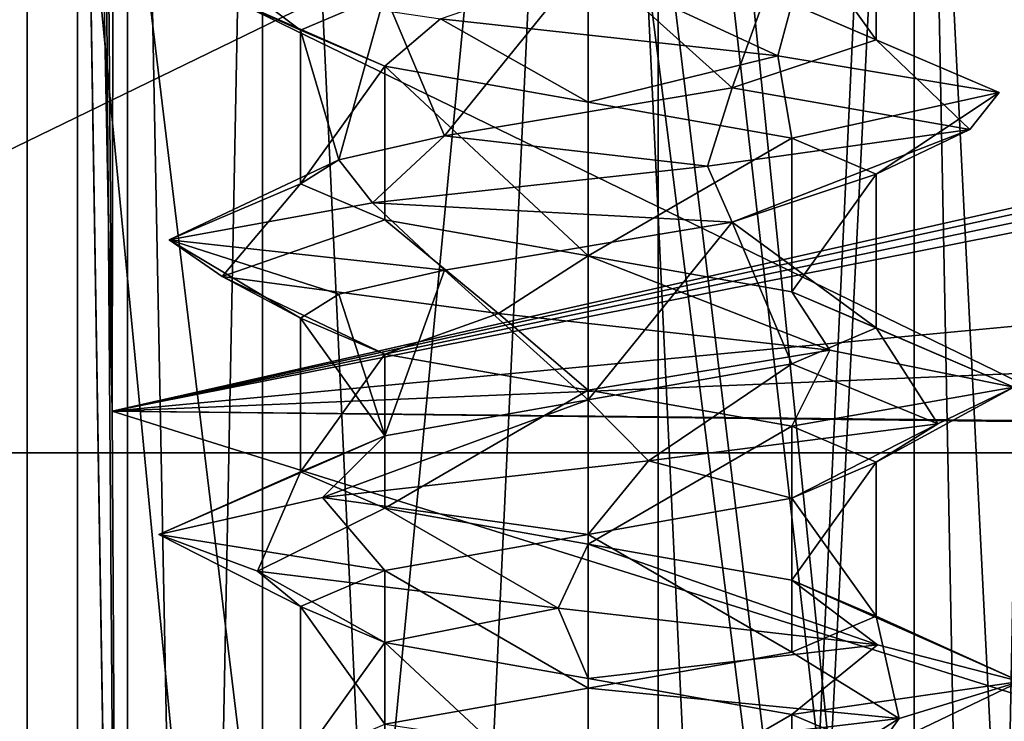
# Model space of a CAD drawing. Header units: millimetres. Extents: x -50 to 50, y -22 to 96.
# Tile 253 of 374: x 20.03 to 23.44, y -2.43 to 0. Entities that reach past the tile are written whole.
import ezdxf

# ---------------------------------------------------------------- set-up
doc = ezdxf.new("R2010")
doc.units = ezdxf.units.MM
doc.header["$LTSCALE"] = 65.185185
for name, color, linetype in [('1231', 7, 'CONTINUOUS'), ('1233', 7, 'CONTINUOUS'), ('1247', 7, 'CONTINUOUS'), ('1251', 7, 'CONTINUOUS'), ('1254', 7, 'CONTINUOUS'), ('1258', 7, 'CONTINUOUS'), ('1287', 7, 'CONTINUOUS'), ('1288', 7, 'CONTINUOUS'), ('1289', 7, 'CONTINUOUS'), ('1290', 7, 'CONTINUOUS'), ('1298', 7, 'CONTINUOUS'), ('1301', 7, 'CONTINUOUS'), ('1304', 7, 'CONTINUOUS'), ('1307', 7, 'CONTINUOUS'), ('155', 7, 'CONTINUOUS'), ('157', 7, 'CONTINUOUS'), ('218', 7, 'CONTINUOUS'), ('220', 7, 'CONTINUOUS'), ('29', 7, 'CONTINUOUS'), ('3135', 7, 'CONTINUOUS'), ('3136', 7, 'CONTINUOUS'), ('3137', 7, 'CONTINUOUS'), ('3138', 7, 'CONTINUOUS'), ('3281', 7, 'CONTINUOUS'), ('3282', 7, 'CONTINUOUS'), ('3283', 7, 'CONTINUOUS'), ('3284', 7, 'CONTINUOUS'), ('3394', 7, 'CONTINUOUS'), ('3395', 7, 'CONTINUOUS'), ('3739', 7, 'CONTINUOUS'), ('3740', 7, 'CONTINUOUS'), ('3741', 7, 'CONTINUOUS'), ('3771', 7, 'CONTINUOUS'), ('3772', 7, 'CONTINUOUS'), ('3773', 7, 'CONTINUOUS'), ('3774', 7, 'CONTINUOUS'), ('3873', 7, 'CONTINUOUS'), ('3874', 7, 'CONTINUOUS'), ('3875', 7, 'CONTINUOUS'), ('3905', 7, 'CONTINUOUS'), ('3906', 7, 'CONTINUOUS'), ('3907', 7, 'CONTINUOUS'), ('3908', 7, 'CONTINUOUS'), ('465', 7, 'CONTINUOUS'), ('469', 7, 'CONTINUOUS'), ('72', 7, 'CONTINUOUS')]:
    doc.layers.add(name, color=color, linetype=linetype)

msp = doc.modelspace()

# ---------------------------------------------------------------- linework, layer by layer
at = {"layer": '1231', "color": 7, "linetype": 'CONTINUOUS', "true_color": 0xe0f2ff}
for points in [[(15.7843, 0.2718, -50), (23.5, 20.5, -50), (16.4697, 0, -50), (15.7843, 0.2718, -50)], [(23.5, 20.5, -50), (24, -14, -50), (16.4697, 0, -50), (23.5, 20.5, -50)], [(16.4697, 0, -50), (24, -14, -50), (10.6231, -11.2872, -50), (16.4697, 0, -50)]]:
    msp.add_3dface(points, dxfattribs=at)
at = {"layer": '1233', "color": 7, "linetype": 'CONTINUOUS', "true_color": 0xe0f2ff}
for points in [[(24, -14, 50), (19.5, 21.5, 50), (16.4697, 0, 50), (24, -14, 50)], [(19.7929, 20.7929, 50), (19.5, 21.5, 50), (24, -14, 50), (19.7929, 20.7929, 50)], [(20.5, 20.5, 50), (19.7929, 20.7929, 50), (24, -14, 50), (20.5, 20.5, 50)], [(23.5, 20.5, 50), (20.5, 20.5, 50), (24, -14, 50), (23.5, 20.5, 50)], [(24, -14, 50), (16.4697, 0, 50), (15.7843, -0.2718, 50), (24, -14, 50)], [(15.4715, -0.9394, 50), (24, -14, 50), (15.7843, -0.2718, 50), (15.4715, -0.9394, 50)], [(10.6231, -11.2872, 50), (24, -14, 50), (15.4715, -0.9394, 50), (10.6231, -11.2872, 50)]]:
    msp.add_3dface(points, dxfattribs=at)
at = {"layer": '1247', "color": 7, "linetype": 'CONTINUOUS', "true_color": 0xe0f2ff}
for points in [[(24, -1.5, 45.8), (24, 1.5, 45.8), (17.8255, 1.5, 45.8), (24, -1.5, 45.8)], [(24, -1.5, 45.8), (17.8255, 1.5, 45.8), (17.8255, -1.5, 45.8), (24, -1.5, 45.8)]]:
    msp.add_3dface(points, dxfattribs=at)
at = {"layer": '1251', "color": 7, "linetype": 'CONTINUOUS', "true_color": 0xe0f2ff}
for points in [[(24, 1.5, -45.8), (24, -1.5, -45.8), (17.8255, -1.5, -45.8), (24, 1.5, -45.8)], [(17.8255, 1.5, -45.8), (24, 1.5, -45.8), (17.8255, -1.5, -45.8), (17.8255, 1.5, -45.8)]]:
    msp.add_3dface(points, dxfattribs=at)
at = {"layer": '1254', "color": 7, "linetype": 'CONTINUOUS', "true_color": 0xe0f2ff}
for points in [[(24, -1.5, -49.2), (24, 1.5, -49.2), (17.8255, 1.5, -49.2), (24, -1.5, -49.2)], [(24, -1.5, -49.2), (17.8255, 1.5, -49.2), (17.8255, -1.5, -49.2), (24, -1.5, -49.2)]]:
    msp.add_3dface(points, dxfattribs=at)
at = {"layer": '1258', "color": 7, "linetype": 'CONTINUOUS', "true_color": 0xe0f2ff}
for points in [[(24, 1.5, 49.2), (24, -1.5, 49.2), (17.8255, -1.5, 49.2), (24, 1.5, 49.2)], [(17.8255, 1.5, 49.2), (24, 1.5, 49.2), (17.8255, -1.5, 49.2), (17.8255, 1.5, 49.2)]]:
    msp.add_3dface(points, dxfattribs=at)
at = {"layer": '1287', "color": 7, "linetype": 'CONTINUOUS', "true_color": 0xe0f2ff}
for points in [[(22, 4.5, -39), (19.8787, 4.5, -39.8787), (22, -17.5, -39), (22, 4.5, -39)], [(22, -17.5, -39), (19.8787, 4.5, -39.8787), (19.8787, -17.5, -39.8787), (22, -17.5, -39)]]:
    msp.add_3dface(points, dxfattribs=at)
at = {"layer": '1288', "color": 7, "linetype": 'CONTINUOUS', "true_color": 0xe0f2ff}
for points in [[(25, 4.5, -39), (22, 4.5, -39), (22, -17.5, -39), (25, 4.5, -39)], [(25, 4.5, -39), (22, -17.5, -39), (24.5, 0, -39), (25, 4.5, -39)], [(24.5, 0, -39), (22, -17.5, -39), (24.5, -17.5, -39), (24.5, 0, -39)]]:
    msp.add_3dface(points, dxfattribs=at)
at = {"layer": '1289', "color": 7, "linetype": 'CONTINUOUS', "true_color": 0xe0f2ff}
for points in [[(25, 4.5, 39), (25, 0, 39), (22, 4.5, 39), (25, 4.5, 39)], [(22, 4.5, 39), (25, 0, 39), (24.5, 0, 39), (22, 4.5, 39)], [(22, -17.5, 39), (22, 4.5, 39), (24.5, -17.5, 39), (22, -17.5, 39)], [(24.5, -17.5, 39), (22, 4.5, 39), (24.5, 0, 39), (24.5, -17.5, 39)]]:
    msp.add_3dface(points, dxfattribs=at)
at = {"layer": '1290', "color": 7, "linetype": 'CONTINUOUS', "true_color": 0xe0f2ff}
for points in [[(22, 4.5, 39), (22, -17.5, 39), (19.8787, -17.5, 39.8787), (22, 4.5, 39)], [(19.8787, 4.5, 39.8787), (22, 4.5, 39), (19.8787, -17.5, 39.8787), (19.8787, 4.5, 39.8787)]]:
    msp.add_3dface(points, dxfattribs=at)
at = {"layer": '1298', "color": 7, "linetype": 'CONTINUOUS', "true_color": 0xe0f2ff}
for points in [[(23.1315, 4.5, -43.1313), (22, 4.5, -43.6), (23.1314, -19.6, -43.1314), (23.1315, 4.5, -43.1313)], [(23.1314, -19.6, -43.1314), (22, 4.5, -43.6), (22, -19.6, -43.6), (23.1314, -19.6, -43.1314)], [(22, 4.5, -40.4), (23.1315, 4.5, -40.8687), (22, -19.6, -40.4), (22, 4.5, -40.4)], [(22, -19.6, -40.4), (23.1315, 4.5, -40.8687), (23.1314, -19.6, -40.8686), (22, -19.6, -40.4)], [(23.6, -19.6, -42), (23.1315, 4.5, -43.1313), (23.1314, -19.6, -43.1314), (23.6, -19.6, -42)], [(23.1315, 4.5, -40.8687), (23.6, 4.5, -42), (23.1314, -19.6, -40.8686), (23.1315, 4.5, -40.8687)], [(23.1314, -19.6, -40.8686), (23.6, 4.5, -42), (23.6, -19.6, -42), (23.1314, -19.6, -40.8686)], [(23.6, 4.5, -42), (23.1315, 4.5, -43.1313), (23.6, -19.6, -42), (23.6, 4.5, -42)]]:
    msp.add_3dface(points, dxfattribs=at)
at = {"layer": '1301', "color": 7, "linetype": 'CONTINUOUS', "true_color": 0xe0f2ff}
for points in [[(20.4, -19.6, -42), (20.8686, -19.6, -43.1314), (20.4, 4.5, -42), (20.4, -19.6, -42)], [(20.4, 4.5, -42), (20.8686, -19.6, -43.1314), (20.8685, 4.5, -43.1313), (20.4, 4.5, -42)], [(20.8686, -19.6, -40.8686), (20.4, -19.6, -42), (20.8685, 4.5, -40.8687), (20.8686, -19.6, -40.8686)], [(20.8685, 4.5, -40.8687), (20.4, -19.6, -42), (20.4, 4.5, -42), (20.8685, 4.5, -40.8687)], [(22, -19.6, -43.6), (22, 4.5, -43.6), (20.8685, 4.5, -43.1313), (22, -19.6, -43.6)], [(22, 4.5, -40.4), (20.8686, -19.6, -40.8686), (20.8685, 4.5, -40.8687), (22, 4.5, -40.4)], [(20.8686, -19.6, -43.1314), (22, -19.6, -43.6), (20.8685, 4.5, -43.1313), (20.8686, -19.6, -43.1314)], [(22, 4.5, -40.4), (22, -19.6, -40.4), (20.8686, -19.6, -40.8686), (22, 4.5, -40.4)]]:
    msp.add_3dface(points, dxfattribs=at)
at = {"layer": '1304', "color": 7, "linetype": 'CONTINUOUS', "true_color": 0xe0f2ff}
for points in [[(22, -19.6, 43.6), (22, 4.5, 43.6), (23.1315, 4.5, 43.1313), (22, -19.6, 43.6)], [(23.1314, -19.6, 43.1314), (22, -19.6, 43.6), (23.1315, 4.5, 43.1313), (23.1314, -19.6, 43.1314)], [(22, -19.6, 40.4), (23.1314, -19.6, 40.8686), (22, 4.5, 40.4), (22, -19.6, 40.4)], [(22, 4.5, 40.4), (23.1314, -19.6, 40.8686), (23.1315, 4.5, 40.8687), (22, 4.5, 40.4)], [(23.6, -19.6, 42), (23.1314, -19.6, 43.1314), (23.6, 4.5, 42), (23.6, -19.6, 42)], [(23.6, 4.5, 42), (23.1314, -19.6, 43.1314), (23.1315, 4.5, 43.1313), (23.6, 4.5, 42)], [(23.1314, -19.6, 40.8686), (23.6, -19.6, 42), (23.1315, 4.5, 40.8687), (23.1314, -19.6, 40.8686)], [(23.1315, 4.5, 40.8687), (23.6, -19.6, 42), (23.6, 4.5, 42), (23.1315, 4.5, 40.8687)]]:
    msp.add_3dface(points, dxfattribs=at)
at = {"layer": '1307', "color": 7, "linetype": 'CONTINUOUS', "true_color": 0xe0f2ff}
for points in [[(20.4, 4.5, 42), (20.8685, 4.5, 43.1313), (20.4, -19.6, 42), (20.4, 4.5, 42)], [(20.4, -19.6, 42), (20.8685, 4.5, 43.1313), (20.8686, -19.6, 43.1314), (20.4, -19.6, 42)], [(20.8685, 4.5, 40.8687), (20.4, 4.5, 42), (20.8686, -19.6, 40.8686), (20.8685, 4.5, 40.8687)], [(20.8686, -19.6, 40.8686), (20.4, 4.5, 42), (20.4, -19.6, 42), (20.8686, -19.6, 40.8686)], [(20.8685, 4.5, 43.1313), (22, 4.5, 43.6), (20.8686, -19.6, 43.1314), (20.8685, 4.5, 43.1313)], [(22, -19.6, 40.4), (22, 4.5, 40.4), (20.8685, 4.5, 40.8687), (22, -19.6, 40.4)], [(22, -19.6, 40.4), (20.8685, 4.5, 40.8687), (20.8686, -19.6, 40.8686), (22, -19.6, 40.4)], [(22, 4.5, 43.6), (22, -19.6, 43.6), (20.8686, -19.6, 43.1314), (22, 4.5, 43.6)]]:
    msp.add_3dface(points, dxfattribs=at)
at = {"layer": '155', "color": 7, "linetype": 'CONTINUOUS', "true_color": 0xf2c12d}
for points in [[(20.3548, 3.731, -11.668), (20.0515, 13.8134, -29.0466), (20.346, -1.3555, -12.1747), (20.3548, 3.731, -11.668)], [(20.346, -1.3555, -12.1747), (20.0515, 13.8134, -29.0466), (20.3742, -6.2067, -10.5612), (20.346, -1.3555, -12.1747)], [(20.3742, -6.2067, -10.5612), (20.0515, 13.8134, -29.0466), (20.4344, -9.9766, -7.1085), (20.3742, -6.2067, -10.5612)], [(20.4344, -9.9766, -7.1085), (20.0515, 13.8134, -29.0466), (20.0515, -9.5937, -29.0466), (20.4344, -9.9766, -7.1085)]]:
    msp.add_3dface(points, dxfattribs=at)
at = {"layer": '157', "color": 7, "linetype": 'CONTINUOUS', "true_color": 0xf2c12d}
for points in [[(20.0515, -9.5937, -29.0466), (19.2872, 13.8134, -30.8254), (19.2869, -9.5925, -30.8258), (20.0515, -9.5937, -29.0466)], [(20.0515, 13.8134, -29.0466), (19.2872, 13.8134, -30.8254), (20.0515, -9.5937, -29.0466), (20.0515, 13.8134, -29.0466)]]:
    msp.add_3dface(points, dxfattribs=at)
at = {"layer": '218', "color": 7, "linetype": 'CONTINUOUS', "true_color": 0xf2c12d}
for points in [[(20.3742, -6.2067, 10.5612), (20.226, 13.7288, 19.0466), (20.346, -1.3555, 12.1747), (20.3742, -6.2067, 10.5612)], [(20.226, 13.7288, 19.0466), (20.3742, -6.2067, 10.5612), (20.226, -9.7682, 19.0466), (20.226, 13.7288, 19.0466)], [(20.346, -1.3555, 12.1747), (20.226, 13.7288, 19.0466), (20.3548, 3.731, 11.668), (20.346, -1.3555, 12.1747)]]:
    msp.add_3dface(points, dxfattribs=at)
at = {"layer": '220', "color": 7, "linetype": 'CONTINUOUS', "true_color": 0xf2c12d}
for points in [[(19.4618, 13.7288, 20.8254), (20.226, 13.7288, 19.0466), (19.4607, -9.767, 20.8265), (19.4618, 13.7288, 20.8254)], [(20.226, 13.7288, 19.0466), (20.226, -9.7682, 19.0466), (19.4607, -9.767, 20.8265), (20.226, 13.7288, 19.0466)]]:
    msp.add_3dface(points, dxfattribs=at)
at = {"layer": '29', "color": 7, "linetype": 'CONTINUOUS', "true_color": 0xf2c12d}
for points in [[(18, -14.5, -35), (18, 20.5, -35), (22.2426, 20.5, -33.2426), (18, -14.5, -35)], [(22.2426, -14.5, -33.2426), (18, -14.5, -35), (22.2426, 20.5, -33.2426), (22.2426, -14.5, -33.2426)], [(24, -14.5, -29), (22.2426, -14.5, -33.2426), (24, 20.5, -29), (24, -14.5, -29)], [(24, 20.5, -29), (22.2426, -14.5, -33.2426), (22.2426, 20.5, -33.2426), (24, 20.5, -29)]]:
    msp.add_3dface(points, dxfattribs=at)
at = {"layer": '3135', "linetype": 'CONTINUOUS'}
for points in [[(21.25, -0.6333, -40.701), (20.5446, -0.7611, -41.6371), (21.5, -0.8665, -41.134), (21.25, -0.6333, -40.701)], [(20.5446, -0.7611, -41.6371), (20.728, -0.8889, -42.7949), (21, -1.0332, -42), (20.5446, -0.7611, -41.6371)], [(21.5, -0.8665, -41.134), (20.5446, -0.7611, -41.6371), (21.134, -0.9498, -41.5), (21.5, -0.8665, -41.134)], [(21.134, -0.9498, -41.5), (20.5446, -0.7611, -41.6371), (21, -1.0332, -42), (21.134, -0.9498, -41.5)], [(20.728, -0.8889, -42.7949), (21.6881, -1.0167, -43.4672), (21.2929, -1.1582, -42.7071), (20.728, -0.8889, -42.7949)], [(21, -1.0332, -42), (20.728, -0.8889, -42.7949), (21.2929, -1.1582, -42.7071), (21, -1.0332, -42)], [(21.2929, -1.1582, -42.7071), (21.6881, -1.0167, -43.4672), (21.9999, -1.2831, -43), (21.2929, -1.1582, -42.7071)], [(21.6881, -1.0167, -43.4672), (22.8387, -1.1444, -43.2436), (21.9999, -1.2831, -43), (21.6881, -1.0167, -43.4672)], [(21.9999, -1.2831, -43), (22.8387, -1.1444, -43.2436), (22.7071, -1.4081, -42.7071), (21.9999, -1.2831, -43)], [(22.8387, -1.1444, -43.2436), (23.4772, -1.2722, -42.2604), (22.7071, -1.4081, -42.7071), (22.8387, -1.1444, -43.2436)], [(22.7071, -1.4081, -42.7071), (23.4772, -1.2722, -42.2604), (23, -1.5332, -42), (22.7071, -1.4081, -42.7071)], [(23.4772, -1.2722, -42.2604), (23.2135, -1.4, -41.1183), (23, -1.5332, -42), (23.4772, -1.2722, -42.2604)], [(23.2135, -1.4, -41.1183), (22.2088, -1.5278, -40.5146), (22.7071, -1.6582, -41.2929), (23.2135, -1.4, -41.1183)], [(23, -1.5332, -42), (23.2135, -1.4, -41.1183), (22.7071, -1.6582, -41.2929), (23, -1.5332, -42)], [(22.2088, -1.5278, -40.5146), (21.0765, -1.6556, -40.818), (22, -1.7832, -41), (22.2088, -1.5278, -40.5146)], [(22.7071, -1.6582, -41.2929), (22.2088, -1.5278, -40.5146), (22, -1.7832, -41), (22.7071, -1.6582, -41.2929)], [(21.0765, -1.6556, -40.818), (20.5082, -1.7833, -41.8432), (21.2929, -1.9082, -41.2929), (21.0765, -1.6556, -40.818)], [(22, -1.7832, -41), (21.0765, -1.6556, -40.818), (21.2929, -1.9082, -41.2929), (22, -1.7832, -41)], [(20.5082, -1.7833, -41.8432), (20.8509, -1.9111, -42.9641), (21, -2.0332, -42), (20.5082, -1.7833, -41.8432)], [(21.2929, -1.9082, -41.2929), (20.5082, -1.7833, -41.8432), (21, -2.0332, -42), (21.2929, -1.9082, -41.2929)], [(20.8509, -1.9111, -42.9641), (21.8954, -2.0389, -43.4964), (21.2929, -2.1582, -42.7071), (20.8509, -1.9111, -42.9641)], [(21, -2.0332, -42), (20.8509, -1.9111, -42.9641), (21.2929, -2.1582, -42.7071), (21, -2.0332, -42)], [(21.2929, -2.1582, -42.7071), (21.8954, -2.0389, -43.4964), (22, -2.2832, -43), (21.2929, -2.1582, -42.7071)], [(21.8954, -2.0389, -43.4964), (23.0037, -2.1667, -43.1147), (22, -2.2832, -43), (21.8954, -2.0389, -43.4964)], [(22, -2.2832, -43), (23.0037, -2.1667, -43.1147), (22.7071, -2.4081, -42.7071), (22, -2.2832, -43)], [(23.0037, -2.1667, -43.1147), (23.4991, -2.2944, -42.0524), (22.7071, -2.4081, -42.7071), (23.0037, -2.1667, -43.1147)], [(22.7071, -2.4081, -42.7071), (23.4991, -2.2944, -42.0524), (23, -2.5332, -42), (22.7071, -2.4081, -42.7071)], [(23.4991, -2.2944, -42.0524), (23.079, -2.4222, -40.958), (23, -2.5332, -42), (23.4991, -2.2944, -42.0524)], [(23.079, -2.4222, -40.958), (22, -2.55, -40.5), (22.7071, -2.6582, -41.2929), (23.079, -2.4222, -40.958)], [(23, -2.5332, -42), (23.079, -2.4222, -40.958), (22.7071, -2.6582, -41.2929), (23, -2.5332, -42)]]:
    msp.add_3dface(points, dxfattribs=at)
at = {"layer": '3136', "linetype": 'CONTINUOUS'}
for points in [[(21.25, -0.6333, -40.701), (21.5, -0.4002, -41.134), (21.134, -0.4835, -41.5), (21.25, -0.6333, -40.701)], [(20.5446, -0.7611, -41.6371), (21.25, -0.6333, -40.701), (21.134, -0.4835, -41.5), (20.5446, -0.7611, -41.6371)], [(21, -0.5668, -42), (20.5446, -0.7611, -41.6371), (21.134, -0.4835, -41.5), (21, -0.5668, -42)], [(20.728, -0.8889, -42.7949), (20.5446, -0.7611, -41.6371), (21, -0.5668, -42), (20.728, -0.8889, -42.7949)], [(21.2929, -0.6918, -42.7071), (20.728, -0.8889, -42.7949), (21, -0.5668, -42), (21.2929, -0.6918, -42.7071)], [(21.6881, -1.0167, -43.4672), (20.728, -0.8889, -42.7949), (21.2929, -0.6918, -42.7071), (21.6881, -1.0167, -43.4672)], [(21.9999, -0.8168, -43), (21.6881, -1.0167, -43.4672), (21.2929, -0.6918, -42.7071), (21.9999, -0.8168, -43)], [(22.8387, -1.1444, -43.2436), (21.6881, -1.0167, -43.4672), (21.9999, -0.8168, -43), (22.8387, -1.1444, -43.2436)], [(22.7071, -0.9418, -42.7071), (22.8387, -1.1444, -43.2436), (21.9999, -0.8168, -43), (22.7071, -0.9418, -42.7071)], [(23.4772, -1.2722, -42.2604), (22.8387, -1.1444, -43.2436), (22.7071, -0.9418, -42.7071), (23.4772, -1.2722, -42.2604)], [(23, -1.0668, -42), (23.4772, -1.2722, -42.2604), (22.7071, -0.9418, -42.7071), (23, -1.0668, -42)], [(22.7071, -1.1918, -41.2929), (23.2135, -1.4, -41.1183), (23, -1.0668, -42), (22.7071, -1.1918, -41.2929)], [(23.2135, -1.4, -41.1183), (23.4772, -1.2722, -42.2604), (23, -1.0668, -42), (23.2135, -1.4, -41.1183)], [(22, -1.3168, -41), (22.2088, -1.5278, -40.5146), (22.7071, -1.1918, -41.2929), (22, -1.3168, -41)], [(22.2088, -1.5278, -40.5146), (23.2135, -1.4, -41.1183), (22.7071, -1.1918, -41.2929), (22.2088, -1.5278, -40.5146)], [(21.0765, -1.6556, -40.818), (22.2088, -1.5278, -40.5146), (22, -1.3168, -41), (21.0765, -1.6556, -40.818)], [(21.2929, -1.4418, -41.2929), (21.0765, -1.6556, -40.818), (22, -1.3168, -41), (21.2929, -1.4418, -41.2929)], [(20.5082, -1.7833, -41.8432), (21.0765, -1.6556, -40.818), (21.2929, -1.4418, -41.2929), (20.5082, -1.7833, -41.8432)], [(21, -1.5668, -42), (20.5082, -1.7833, -41.8432), (21.2929, -1.4418, -41.2929), (21, -1.5668, -42)], [(20.8509, -1.9111, -42.9641), (20.5082, -1.7833, -41.8432), (21, -1.5668, -42), (20.8509, -1.9111, -42.9641)], [(21.2929, -1.6919, -42.7071), (20.8509, -1.9111, -42.9641), (21, -1.5668, -42), (21.2929, -1.6919, -42.7071)], [(21.8954, -2.0389, -43.4964), (20.8509, -1.9111, -42.9641), (21.2929, -1.6919, -42.7071), (21.8954, -2.0389, -43.4964)], [(22, -1.8169, -43), (21.8954, -2.0389, -43.4964), (21.2929, -1.6919, -42.7071), (22, -1.8169, -43)], [(23.0037, -2.1667, -43.1147), (21.8954, -2.0389, -43.4964), (22, -1.8169, -43), (23.0037, -2.1667, -43.1147)], [(22.7071, -1.9418, -42.7071), (23.0037, -2.1667, -43.1147), (22, -1.8169, -43), (22.7071, -1.9418, -42.7071)], [(23.4991, -2.2944, -42.0524), (23.0037, -2.1667, -43.1147), (22.7071, -1.9418, -42.7071), (23.4991, -2.2944, -42.0524)], [(23, -2.0668, -42), (23.4991, -2.2944, -42.0524), (22.7071, -1.9418, -42.7071), (23, -2.0668, -42)], [(22.7071, -2.1919, -41.2929), (23.079, -2.4222, -40.958), (23, -2.0668, -42), (22.7071, -2.1919, -41.2929)], [(23.079, -2.4222, -40.958), (23.4991, -2.2944, -42.0524), (23, -2.0668, -42), (23.079, -2.4222, -40.958)], [(22, -2.3168, -41), (23.079, -2.4222, -40.958), (22.7071, -2.1919, -41.2929), (22, -2.3168, -41)], [(21.2929, -2.4418, -41.2929), (22, -2.55, -40.5), (22, -2.3168, -41), (21.2929, -2.4418, -41.2929)], [(22, -2.55, -40.5), (23.079, -2.4222, -40.958), (22, -2.3168, -41), (22, -2.55, -40.5)]]:
    msp.add_3dface(points, dxfattribs=at)
at = {"layer": '3137', "linetype": 'CONTINUOUS'}
for points in [[(20.6297, 0.1333, -42.6101), (21, -0.0332, -42), (20.6092, 0.2611, -41.4381), (20.6297, 0.1333, -42.6101)], [(20.6092, 0.2611, -41.4381), (21, -0.0332, -42), (21.2929, 0.0918, -41.2929), (20.6092, 0.2611, -41.4381)], [(21.2929, -0.1582, -42.7071), (21, -0.0332, -42), (20.6297, 0.1333, -42.6101), (21.2929, -0.1582, -42.7071)], [(21.4869, 0.0056, -43.4095), (21.2929, -0.1582, -42.7071), (20.6297, 0.1333, -42.6101), (21.4869, 0.0056, -43.4095)], [(22, -0.2832, -43), (21.2929, -0.1582, -42.7071), (21.4869, 0.0056, -43.4095), (22, -0.2832, -43)], [(22.6576, -0.1222, -43.3482), (22, -0.2832, -43), (21.4869, 0.0056, -43.4095), (22.6576, -0.1222, -43.3482)], [(22.7071, -0.4081, -42.7071), (22, -0.2832, -43), (22.6576, -0.1222, -43.3482), (22.7071, -0.4081, -42.7071)], [(23.4266, -0.25, -42.4635), (22.7071, -0.4081, -42.7071), (22.6576, -0.1222, -43.3482), (23.4266, -0.25, -42.4635)], [(23, -0.5332, -42), (22.7071, -0.4081, -42.7071), (23.4266, -0.25, -42.4635), (23, -0.5332, -42)], [(23.3245, -0.3778, -41.2959), (23, -0.5332, -42), (23.4266, -0.25, -42.4635), (23.3245, -0.3778, -41.2959)], [(22.4134, -0.5056, -40.5581), (22.5, -0.6998, -41.134), (23.3245, -0.3778, -41.2959), (22.4134, -0.5056, -40.5581)], [(22.5, -0.6998, -41.134), (23, -0.5332, -42), (23.3245, -0.3778, -41.2959), (22.5, -0.6998, -41.134)], [(21.25, -0.6333, -40.701), (22.5, -0.6998, -41.134), (22.4134, -0.5056, -40.5581), (21.25, -0.6333, -40.701)], [(21.25, -0.6333, -40.701), (21.5, -0.8665, -41.134), (22.5, -0.6998, -41.134), (21.25, -0.6333, -40.701)]]:
    msp.add_3dface(points, dxfattribs=at)
at = {"layer": '3138', "linetype": 'CONTINUOUS'}
for points in [[(22.6576, -0.1222, -43.3482), (21.4869, 0.0056, -43.4095), (22, 0.1831, -43), (22.6576, -0.1222, -43.3482)], [(22.7071, 0.0582, -42.7071), (22.6576, -0.1222, -43.3482), (22, 0.1831, -43), (22.7071, 0.0582, -42.7071)], [(23.4266, -0.25, -42.4635), (22.6576, -0.1222, -43.3482), (22.7071, 0.0582, -42.7071), (23.4266, -0.25, -42.4635)], [(23, -0.0668, -42), (23.4266, -0.25, -42.4635), (22.7071, 0.0582, -42.7071), (23, -0.0668, -42)], [(23.3245, -0.3778, -41.2959), (23, -0.0668, -42), (22.5, -0.2335, -41.134), (23.3245, -0.3778, -41.2959)], [(23.3245, -0.3778, -41.2959), (23.4266, -0.25, -42.4635), (23, -0.0668, -42), (23.3245, -0.3778, -41.2959)], [(21.5, -0.4002, -41.134), (22.4134, -0.5056, -40.5581), (22.5, -0.2335, -41.134), (21.5, -0.4002, -41.134)], [(22.4134, -0.5056, -40.5581), (23.3245, -0.3778, -41.2959), (22.5, -0.2335, -41.134), (22.4134, -0.5056, -40.5581)], [(21.5, -0.4002, -41.134), (21.25, -0.6333, -40.701), (22.4134, -0.5056, -40.5581), (21.5, -0.4002, -41.134)]]:
    msp.add_3dface(points, dxfattribs=at)
at = {"layer": '3281', "linetype": 'CONTINUOUS'}
for points in [[(21.25, -0.6333, 43.299), (20.5446, -0.7611, 42.3629), (21.5, -0.8665, 42.866), (21.25, -0.6333, 43.299)], [(20.5446, -0.7611, 42.3629), (20.728, -0.8889, 41.2051), (21, -1.0332, 42), (20.5446, -0.7611, 42.3629)], [(21.5, -0.8665, 42.866), (20.5446, -0.7611, 42.3629), (21.134, -0.9498, 42.5), (21.5, -0.8665, 42.866)], [(21.134, -0.9498, 42.5), (20.5446, -0.7611, 42.3629), (21, -1.0332, 42), (21.134, -0.9498, 42.5)], [(20.728, -0.8889, 41.2051), (21.6881, -1.0167, 40.5328), (21.2929, -1.1582, 41.2929), (20.728, -0.8889, 41.2051)], [(21, -1.0332, 42), (20.728, -0.8889, 41.2051), (21.2929, -1.1582, 41.2929), (21, -1.0332, 42)], [(21.2929, -1.1582, 41.2929), (21.6881, -1.0167, 40.5328), (21.9999, -1.2831, 41), (21.2929, -1.1582, 41.2929)], [(21.6881, -1.0167, 40.5328), (22.8387, -1.1444, 40.7564), (21.9999, -1.2831, 41), (21.6881, -1.0167, 40.5328)], [(21.9999, -1.2831, 41), (22.8387, -1.1444, 40.7564), (22.7071, -1.4081, 41.2929), (21.9999, -1.2831, 41)], [(22.8387, -1.1444, 40.7564), (23.4772, -1.2722, 41.7396), (22.7071, -1.4081, 41.2929), (22.8387, -1.1444, 40.7564)], [(22.7071, -1.4081, 41.2929), (23.4772, -1.2722, 41.7396), (23, -1.5332, 42), (22.7071, -1.4081, 41.2929)], [(23.4772, -1.2722, 41.7396), (23.2135, -1.4, 42.8817), (23, -1.5332, 42), (23.4772, -1.2722, 41.7396)], [(23.2135, -1.4, 42.8817), (22.2088, -1.5278, 43.4854), (22.7071, -1.6582, 42.7071), (23.2135, -1.4, 42.8817)], [(23, -1.5332, 42), (23.2135, -1.4, 42.8817), (22.7071, -1.6582, 42.7071), (23, -1.5332, 42)], [(22.2088, -1.5278, 43.4854), (21.0765, -1.6556, 43.182), (22, -1.7832, 43), (22.2088, -1.5278, 43.4854)], [(22.7071, -1.6582, 42.7071), (22.2088, -1.5278, 43.4854), (22, -1.7832, 43), (22.7071, -1.6582, 42.7071)], [(21.0765, -1.6556, 43.182), (20.5082, -1.7833, 42.1568), (21.2929, -1.9082, 42.7071), (21.0765, -1.6556, 43.182)], [(22, -1.7832, 43), (21.0765, -1.6556, 43.182), (21.2929, -1.9082, 42.7071), (22, -1.7832, 43)], [(20.5082, -1.7833, 42.1568), (20.8509, -1.9111, 41.0359), (21, -2.0332, 42), (20.5082, -1.7833, 42.1568)], [(21.2929, -1.9082, 42.7071), (20.5082, -1.7833, 42.1568), (21, -2.0332, 42), (21.2929, -1.9082, 42.7071)], [(20.8509, -1.9111, 41.0359), (21.8954, -2.0389, 40.5036), (21.2929, -2.1582, 41.2929), (20.8509, -1.9111, 41.0359)], [(21, -2.0332, 42), (20.8509, -1.9111, 41.0359), (21.2929, -2.1582, 41.2929), (21, -2.0332, 42)], [(21.2929, -2.1582, 41.2929), (21.8954, -2.0389, 40.5036), (22, -2.2832, 41), (21.2929, -2.1582, 41.2929)], [(21.8954, -2.0389, 40.5036), (23.0037, -2.1667, 40.8853), (22, -2.2832, 41), (21.8954, -2.0389, 40.5036)], [(22, -2.2832, 41), (23.0037, -2.1667, 40.8853), (22.7071, -2.4081, 41.2929), (22, -2.2832, 41)], [(23.0037, -2.1667, 40.8853), (23.4991, -2.2944, 41.9476), (22.7071, -2.4081, 41.2929), (23.0037, -2.1667, 40.8853)], [(22.7071, -2.4081, 41.2929), (23.4991, -2.2944, 41.9476), (23, -2.5332, 42), (22.7071, -2.4081, 41.2929)], [(23.4991, -2.2944, 41.9476), (23.079, -2.4222, 43.042), (23, -2.5332, 42), (23.4991, -2.2944, 41.9476)], [(23.079, -2.4222, 43.042), (22, -2.55, 43.5), (22.7071, -2.6582, 42.7071), (23.079, -2.4222, 43.042)], [(23, -2.5332, 42), (23.079, -2.4222, 43.042), (22.7071, -2.6582, 42.7071), (23, -2.5332, 42)]]:
    msp.add_3dface(points, dxfattribs=at)
at = {"layer": '3282', "linetype": 'CONTINUOUS'}
for points in [[(21.25, -0.6333, 43.299), (21.5, -0.4002, 42.866), (21.134, -0.4835, 42.5), (21.25, -0.6333, 43.299)], [(20.5446, -0.7611, 42.3629), (21.25, -0.6333, 43.299), (21.134, -0.4835, 42.5), (20.5446, -0.7611, 42.3629)], [(21, -0.5668, 42), (20.5446, -0.7611, 42.3629), (21.134, -0.4835, 42.5), (21, -0.5668, 42)], [(20.728, -0.8889, 41.2051), (20.5446, -0.7611, 42.3629), (21, -0.5668, 42), (20.728, -0.8889, 41.2051)], [(21.2929, -0.6918, 41.2929), (20.728, -0.8889, 41.2051), (21, -0.5668, 42), (21.2929, -0.6918, 41.2929)], [(21.6881, -1.0167, 40.5328), (20.728, -0.8889, 41.2051), (21.2929, -0.6918, 41.2929), (21.6881, -1.0167, 40.5328)], [(21.9999, -0.8168, 41), (21.6881, -1.0167, 40.5328), (21.2929, -0.6918, 41.2929), (21.9999, -0.8168, 41)], [(22.8387, -1.1444, 40.7564), (21.6881, -1.0167, 40.5328), (21.9999, -0.8168, 41), (22.8387, -1.1444, 40.7564)], [(22.7071, -0.9418, 41.2929), (22.8387, -1.1444, 40.7564), (21.9999, -0.8168, 41), (22.7071, -0.9418, 41.2929)], [(23.4772, -1.2722, 41.7396), (22.8387, -1.1444, 40.7564), (22.7071, -0.9418, 41.2929), (23.4772, -1.2722, 41.7396)], [(23, -1.0668, 42), (23.4772, -1.2722, 41.7396), (22.7071, -0.9418, 41.2929), (23, -1.0668, 42)], [(22.7071, -1.1918, 42.7071), (23.2135, -1.4, 42.8817), (23, -1.0668, 42), (22.7071, -1.1918, 42.7071)], [(23.2135, -1.4, 42.8817), (23.4772, -1.2722, 41.7396), (23, -1.0668, 42), (23.2135, -1.4, 42.8817)], [(22, -1.3168, 43), (22.2088, -1.5278, 43.4854), (22.7071, -1.1918, 42.7071), (22, -1.3168, 43)], [(22.2088, -1.5278, 43.4854), (23.2135, -1.4, 42.8817), (22.7071, -1.1918, 42.7071), (22.2088, -1.5278, 43.4854)], [(21.0765, -1.6556, 43.182), (22.2088, -1.5278, 43.4854), (22, -1.3168, 43), (21.0765, -1.6556, 43.182)], [(21.2929, -1.4418, 42.7071), (21.0765, -1.6556, 43.182), (22, -1.3168, 43), (21.2929, -1.4418, 42.7071)], [(20.5082, -1.7833, 42.1568), (21.0765, -1.6556, 43.182), (21.2929, -1.4418, 42.7071), (20.5082, -1.7833, 42.1568)], [(21, -1.5668, 42), (20.5082, -1.7833, 42.1568), (21.2929, -1.4418, 42.7071), (21, -1.5668, 42)], [(20.8509, -1.9111, 41.0359), (20.5082, -1.7833, 42.1568), (21, -1.5668, 42), (20.8509, -1.9111, 41.0359)], [(21.2929, -1.6919, 41.2929), (20.8509, -1.9111, 41.0359), (21, -1.5668, 42), (21.2929, -1.6919, 41.2929)], [(21.8954, -2.0389, 40.5036), (20.8509, -1.9111, 41.0359), (21.2929, -1.6919, 41.2929), (21.8954, -2.0389, 40.5036)], [(22, -1.8169, 41), (21.8954, -2.0389, 40.5036), (21.2929, -1.6919, 41.2929), (22, -1.8169, 41)], [(23.0037, -2.1667, 40.8853), (21.8954, -2.0389, 40.5036), (22, -1.8169, 41), (23.0037, -2.1667, 40.8853)], [(22.7071, -1.9418, 41.2929), (23.0037, -2.1667, 40.8853), (22, -1.8169, 41), (22.7071, -1.9418, 41.2929)], [(23.4991, -2.2944, 41.9476), (23.0037, -2.1667, 40.8853), (22.7071, -1.9418, 41.2929), (23.4991, -2.2944, 41.9476)], [(23, -2.0668, 42), (23.4991, -2.2944, 41.9476), (22.7071, -1.9418, 41.2929), (23, -2.0668, 42)], [(22.7071, -2.1919, 42.7071), (23.079, -2.4222, 43.042), (23, -2.0668, 42), (22.7071, -2.1919, 42.7071)], [(23.079, -2.4222, 43.042), (23.4991, -2.2944, 41.9476), (23, -2.0668, 42), (23.079, -2.4222, 43.042)], [(22, -2.3168, 43), (23.079, -2.4222, 43.042), (22.7071, -2.1919, 42.7071), (22, -2.3168, 43)], [(21.2929, -2.4418, 42.7071), (22, -2.55, 43.5), (22, -2.3168, 43), (21.2929, -2.4418, 42.7071)], [(22, -2.55, 43.5), (23.079, -2.4222, 43.042), (22, -2.3168, 43), (22, -2.55, 43.5)]]:
    msp.add_3dface(points, dxfattribs=at)
at = {"layer": '3283', "linetype": 'CONTINUOUS'}
for points in [[(20.6297, 0.1333, 41.3899), (21, -0.0332, 42), (20.6092, 0.2611, 42.5619), (20.6297, 0.1333, 41.3899)], [(20.6092, 0.2611, 42.5619), (21, -0.0332, 42), (21.2929, 0.0918, 42.7071), (20.6092, 0.2611, 42.5619)], [(21.2929, -0.1582, 41.2929), (21, -0.0332, 42), (20.6297, 0.1333, 41.3899), (21.2929, -0.1582, 41.2929)], [(21.4869, 0.0056, 40.5905), (21.2929, -0.1582, 41.2929), (20.6297, 0.1333, 41.3899), (21.4869, 0.0056, 40.5905)], [(22, -0.2832, 41), (21.2929, -0.1582, 41.2929), (21.4869, 0.0056, 40.5905), (22, -0.2832, 41)], [(22.6576, -0.1222, 40.6518), (22, -0.2832, 41), (21.4869, 0.0056, 40.5905), (22.6576, -0.1222, 40.6518)], [(22.7071, -0.4081, 41.2929), (22, -0.2832, 41), (22.6576, -0.1222, 40.6518), (22.7071, -0.4081, 41.2929)], [(23.4266, -0.25, 41.5365), (22.7071, -0.4081, 41.2929), (22.6576, -0.1222, 40.6518), (23.4266, -0.25, 41.5365)], [(23, -0.5332, 42), (22.7071, -0.4081, 41.2929), (23.4266, -0.25, 41.5365), (23, -0.5332, 42)], [(23.3245, -0.3778, 42.7041), (23, -0.5332, 42), (23.4266, -0.25, 41.5365), (23.3245, -0.3778, 42.7041)], [(22.4134, -0.5056, 43.4419), (22.5, -0.6998, 42.866), (23.3245, -0.3778, 42.7041), (22.4134, -0.5056, 43.4419)], [(22.5, -0.6998, 42.866), (23, -0.5332, 42), (23.3245, -0.3778, 42.7041), (22.5, -0.6998, 42.866)], [(21.25, -0.6333, 43.299), (22.5, -0.6998, 42.866), (22.4134, -0.5056, 43.4419), (21.25, -0.6333, 43.299)], [(21.25, -0.6333, 43.299), (21.5, -0.8665, 42.866), (22.5, -0.6998, 42.866), (21.25, -0.6333, 43.299)]]:
    msp.add_3dface(points, dxfattribs=at)
at = {"layer": '3284', "linetype": 'CONTINUOUS'}
for points in [[(22.6576, -0.1222, 40.6518), (21.4869, 0.0056, 40.5905), (22, 0.1831, 41), (22.6576, -0.1222, 40.6518)], [(22.7071, 0.0582, 41.2929), (22.6576, -0.1222, 40.6518), (22, 0.1831, 41), (22.7071, 0.0582, 41.2929)], [(23.4266, -0.25, 41.5365), (22.6576, -0.1222, 40.6518), (22.7071, 0.0582, 41.2929), (23.4266, -0.25, 41.5365)], [(23, -0.0668, 42), (23.4266, -0.25, 41.5365), (22.7071, 0.0582, 41.2929), (23, -0.0668, 42)], [(23.3245, -0.3778, 42.7041), (23, -0.0668, 42), (22.5, -0.2335, 42.866), (23.3245, -0.3778, 42.7041)], [(23.3245, -0.3778, 42.7041), (23.4266, -0.25, 41.5365), (23, -0.0668, 42), (23.3245, -0.3778, 42.7041)], [(21.5, -0.4002, 42.866), (22.4134, -0.5056, 43.4419), (22.5, -0.2335, 42.866), (21.5, -0.4002, 42.866)], [(22.4134, -0.5056, 43.4419), (23.3245, -0.3778, 42.7041), (22.5, -0.2335, 42.866), (22.4134, -0.5056, 43.4419)], [(21.5, -0.4002, 42.866), (21.25, -0.6333, 43.299), (22.4134, -0.5056, 43.4419), (21.5, -0.4002, 42.866)]]:
    msp.add_3dface(points, dxfattribs=at)
at = {"layer": '3394', "color": 7, "linetype": 'CONTINUOUS', "true_color": 0xe0f2ff}
for points in [[(24, -1.5, 45.8), (17.8255, -1.5, 45.8), (17.8255, -1.5, 49.2), (24, -1.5, 45.8)], [(24, -1.5, 45.8), (17.8255, -1.5, 49.2), (27.677, -1.5, 47.677), (24, -1.5, 45.8)], [(17.8255, -1.5, 49.2), (24, -1.5, 49.2), (27.677, -1.5, 47.677), (17.8255, -1.5, 49.2)]]:
    msp.add_3dface(points, dxfattribs=at)
at = {"layer": '3395', "color": 7, "linetype": 'CONTINUOUS', "true_color": 0xe0f2ff}
for points in [[(17.8255, -1.5, -45.8), (24, -1.5, -45.8), (27.677, -1.5, -47.677), (17.8255, -1.5, -45.8)], [(24, -1.5, -49.2), (17.8255, -1.5, -45.8), (27.677, -1.5, -47.677), (24, -1.5, -49.2)], [(17.8255, -1.5, -45.8), (24, -1.5, -49.2), (17.8255, -1.5, -49.2), (17.8255, -1.5, -45.8)]]:
    msp.add_3dface(points, dxfattribs=at)
at = {"layer": '3739', "linetype": 'CONTINUOUS'}
for points in [[(23, -1.5332, -42), (22.7071, -1.6582, -41.2929), (23, -2.0668, -42), (23, -1.5332, -42)], [(22.7071, -1.6582, -41.2929), (22, -1.7832, -41), (22.7071, -2.1919, -41.2929), (22.7071, -1.6582, -41.2929)], [(22.7071, -1.6582, -41.2929), (22.7071, -2.1919, -41.2929), (23, -2.0668, -42), (22.7071, -1.6582, -41.2929)], [(22, -1.7832, -41), (21.2929, -1.9082, -41.2929), (22, -2.3168, -41), (22, -1.7832, -41)], [(22, -1.7832, -41), (22, -2.3168, -41), (22.7071, -2.1919, -41.2929), (22, -1.7832, -41)], [(21.2929, -1.9082, -41.2929), (21, -2.0332, -42), (21.2929, -2.4418, -41.2929), (21.2929, -1.9082, -41.2929)], [(21.2929, -1.9082, -41.2929), (21.2929, -2.4418, -41.2929), (22, -2.3168, -41), (21.2929, -1.9082, -41.2929)], [(21, -2.0332, -42), (21, -2.5668, -42), (21.2929, -2.4418, -41.2929), (21, -2.0332, -42)]]:
    msp.add_3dface(points, dxfattribs=at)
at = {"layer": '3740', "linetype": 'CONTINUOUS'}
for points in [[(23, -1.0668, -42), (23, -0.5332, -42), (22.5, -0.6998, -41.134), (23, -1.0668, -42)], [(21.5, -0.8665, -41.134), (22, -1.3168, -41), (22.5, -0.6998, -41.134), (21.5, -0.8665, -41.134)], [(22, -1.3168, -41), (22.7071, -1.1918, -41.2929), (22.5, -0.6998, -41.134), (22, -1.3168, -41)], [(22.7071, -1.1918, -41.2929), (23, -1.0668, -42), (22.5, -0.6998, -41.134), (22.7071, -1.1918, -41.2929)], [(21.5, -0.8665, -41.134), (21.134, -0.9498, -41.5), (21.2929, -1.4418, -41.2929), (21.5, -0.8665, -41.134)], [(21.5, -0.8665, -41.134), (21.2929, -1.4418, -41.2929), (22, -1.3168, -41), (21.5, -0.8665, -41.134)], [(21.134, -0.9498, -41.5), (21, -1.0332, -42), (21.2929, -1.4418, -41.2929), (21.134, -0.9498, -41.5)], [(21, -1.0332, -42), (21, -1.5668, -42), (21.2929, -1.4418, -41.2929), (21, -1.0332, -42)]]:
    msp.add_3dface(points, dxfattribs=at)
at = {"layer": '3741', "linetype": 'CONTINUOUS'}
for points in [[(23, 0.4668, -42), (22.7071, 0.3418, -41.2929), (23, -0.0668, -42), (23, 0.4668, -42)], [(22.7071, 0.3418, -41.2929), (22, 0.2168, -41), (22.5, -0.2335, -41.134), (22.7071, 0.3418, -41.2929)], [(23, -0.0668, -42), (22.7071, 0.3418, -41.2929), (22.5, -0.2335, -41.134), (23, -0.0668, -42)], [(21.5, -0.4002, -41.134), (22, 0.2168, -41), (21.2929, 0.0918, -41.2929), (21.5, -0.4002, -41.134)], [(22, 0.2168, -41), (21.5, -0.4002, -41.134), (22.5, -0.2335, -41.134), (22, 0.2168, -41)], [(21, -0.0332, -42), (21.134, -0.4835, -41.5), (21.2929, 0.0918, -41.2929), (21, -0.0332, -42)], [(21.134, -0.4835, -41.5), (21.5, -0.4002, -41.134), (21.2929, 0.0918, -41.2929), (21.134, -0.4835, -41.5)], [(21, -0.5668, -42), (21.134, -0.4835, -41.5), (21, -0.0332, -42), (21, -0.5668, -42)]]:
    msp.add_3dface(points, dxfattribs=at)
at = {"layer": '3771', "linetype": 'CONTINUOUS'}
for points in [[(21, -2.0332, -42), (21.2929, -2.1582, -42.7071), (21, -2.5668, -42), (21, -2.0332, -42)], [(21.2929, -2.1582, -42.7071), (21.2929, -2.6918, -42.7071), (21, -2.5668, -42), (21.2929, -2.1582, -42.7071)], [(21.2929, -2.1582, -42.7071), (22, -2.2832, -43), (21.9999, -2.8168, -43), (21.2929, -2.1582, -42.7071)], [(21.2929, -2.1582, -42.7071), (21.9999, -2.8168, -43), (21.2929, -2.6918, -42.7071), (21.2929, -2.1582, -42.7071)], [(22, -2.2832, -43), (22.7071, -2.4081, -42.7071), (21.9999, -2.8168, -43), (22, -2.2832, -43)], [(22.7071, -2.4081, -42.7071), (22.7071, -2.9418, -42.7071), (21.9999, -2.8168, -43), (22.7071, -2.4081, -42.7071)], [(22.7071, -2.4081, -42.7071), (23, -2.5332, -42), (22.7071, -2.9418, -42.7071), (22.7071, -2.4081, -42.7071)]]:
    msp.add_3dface(points, dxfattribs=at)
at = {"layer": '3772', "linetype": 'CONTINUOUS'}
for points in [[(21, -1.0332, -42), (21.2929, -1.1582, -42.7071), (21, -1.5668, -42), (21, -1.0332, -42)], [(21.2929, -1.1582, -42.7071), (21.2929, -1.6919, -42.7071), (21, -1.5668, -42), (21.2929, -1.1582, -42.7071)], [(21.2929, -1.1582, -42.7071), (21.9999, -1.2831, -43), (21.2929, -1.6919, -42.7071), (21.2929, -1.1582, -42.7071)], [(21.9999, -1.2831, -43), (22, -1.8169, -43), (21.2929, -1.6919, -42.7071), (21.9999, -1.2831, -43)], [(21.9999, -1.2831, -43), (22.7071, -1.4081, -42.7071), (22, -1.8169, -43), (21.9999, -1.2831, -43)], [(22.7071, -1.4081, -42.7071), (22.7071, -1.9418, -42.7071), (22, -1.8169, -43), (22.7071, -1.4081, -42.7071)], [(22.7071, -1.4081, -42.7071), (23, -1.5332, -42), (22.7071, -1.9418, -42.7071), (22.7071, -1.4081, -42.7071)], [(23, -1.5332, -42), (23, -2.0668, -42), (22.7071, -1.9418, -42.7071), (23, -1.5332, -42)]]:
    msp.add_3dface(points, dxfattribs=at)
at = {"layer": '3773', "linetype": 'CONTINUOUS'}
for points in [[(21, -0.5668, -42), (21, -0.0332, -42), (21.2929, -0.1582, -42.7071), (21, -0.5668, -42)], [(21.2929, -0.6918, -42.7071), (21, -0.5668, -42), (21.2929, -0.1582, -42.7071), (21.2929, -0.6918, -42.7071)], [(21.9999, -0.8168, -43), (21.2929, -0.6918, -42.7071), (21.2929, -0.1582, -42.7071), (21.9999, -0.8168, -43)], [(21.9999, -0.8168, -43), (21.2929, -0.1582, -42.7071), (22, -0.2832, -43), (21.9999, -0.8168, -43)], [(21.9999, -0.8168, -43), (22, -0.2832, -43), (22.7071, -0.4081, -42.7071), (21.9999, -0.8168, -43)], [(22.7071, -0.9418, -42.7071), (21.9999, -0.8168, -43), (22.7071, -0.4081, -42.7071), (22.7071, -0.9418, -42.7071)], [(22.7071, -0.9418, -42.7071), (22.7071, -0.4081, -42.7071), (23, -0.5332, -42), (22.7071, -0.9418, -42.7071)], [(23, -1.0668, -42), (22.7071, -0.9418, -42.7071), (23, -0.5332, -42), (23, -1.0668, -42)]]:
    msp.add_3dface(points, dxfattribs=at)
at = {"layer": '3774', "linetype": 'CONTINUOUS'}
msp.add_3dface([(23, 0.4668, -42), (23, -0.0668, -42), (22.7071, 0.0582, -42.7071), (23, 0.4668, -42)], dxfattribs=at)
at = {"layer": '3873', "linetype": 'CONTINUOUS'}
for points in [[(23, -1.5332, 42), (22.7071, -1.6582, 42.7071), (23, -2.0668, 42), (23, -1.5332, 42)], [(22.7071, -1.6582, 42.7071), (22, -1.7832, 43), (22.7071, -2.1919, 42.7071), (22.7071, -1.6582, 42.7071)], [(22.7071, -1.6582, 42.7071), (22.7071, -2.1919, 42.7071), (23, -2.0668, 42), (22.7071, -1.6582, 42.7071)], [(22, -1.7832, 43), (21.2929, -1.9082, 42.7071), (22, -2.3168, 43), (22, -1.7832, 43)], [(22, -1.7832, 43), (22, -2.3168, 43), (22.7071, -2.1919, 42.7071), (22, -1.7832, 43)], [(21.2929, -1.9082, 42.7071), (21, -2.0332, 42), (21.2929, -2.4418, 42.7071), (21.2929, -1.9082, 42.7071)], [(21.2929, -1.9082, 42.7071), (21.2929, -2.4418, 42.7071), (22, -2.3168, 43), (21.2929, -1.9082, 42.7071)], [(21, -2.0332, 42), (21, -2.5668, 42), (21.2929, -2.4418, 42.7071), (21, -2.0332, 42)]]:
    msp.add_3dface(points, dxfattribs=at)
at = {"layer": '3874', "linetype": 'CONTINUOUS'}
for points in [[(23, -1.0668, 42), (23, -0.5332, 42), (22.5, -0.6998, 42.866), (23, -1.0668, 42)], [(21.5, -0.8665, 42.866), (22, -1.3168, 43), (22.5, -0.6998, 42.866), (21.5, -0.8665, 42.866)], [(22, -1.3168, 43), (22.7071, -1.1918, 42.7071), (22.5, -0.6998, 42.866), (22, -1.3168, 43)], [(22.7071, -1.1918, 42.7071), (23, -1.0668, 42), (22.5, -0.6998, 42.866), (22.7071, -1.1918, 42.7071)], [(21.5, -0.8665, 42.866), (21.134, -0.9498, 42.5), (21.2929, -1.4418, 42.7071), (21.5, -0.8665, 42.866)], [(21.5, -0.8665, 42.866), (21.2929, -1.4418, 42.7071), (22, -1.3168, 43), (21.5, -0.8665, 42.866)], [(21.134, -0.9498, 42.5), (21, -1.0332, 42), (21.2929, -1.4418, 42.7071), (21.134, -0.9498, 42.5)], [(21, -1.0332, 42), (21, -1.5668, 42), (21.2929, -1.4418, 42.7071), (21, -1.0332, 42)]]:
    msp.add_3dface(points, dxfattribs=at)
at = {"layer": '3875', "linetype": 'CONTINUOUS'}
for points in [[(23, 0.4668, 42), (22.7071, 0.3418, 42.7071), (23, -0.0668, 42), (23, 0.4668, 42)], [(22.7071, 0.3418, 42.7071), (22, 0.2168, 43), (22.5, -0.2335, 42.866), (22.7071, 0.3418, 42.7071)], [(23, -0.0668, 42), (22.7071, 0.3418, 42.7071), (22.5, -0.2335, 42.866), (23, -0.0668, 42)], [(21.5, -0.4002, 42.866), (22, 0.2168, 43), (21.2929, 0.0918, 42.7071), (21.5, -0.4002, 42.866)], [(22, 0.2168, 43), (21.5, -0.4002, 42.866), (22.5, -0.2335, 42.866), (22, 0.2168, 43)], [(21, -0.0332, 42), (21.134, -0.4835, 42.5), (21.2929, 0.0918, 42.7071), (21, -0.0332, 42)], [(21.134, -0.4835, 42.5), (21.5, -0.4002, 42.866), (21.2929, 0.0918, 42.7071), (21.134, -0.4835, 42.5)], [(21, -0.5668, 42), (21.134, -0.4835, 42.5), (21, -0.0332, 42), (21, -0.5668, 42)]]:
    msp.add_3dface(points, dxfattribs=at)
at = {"layer": '3905', "linetype": 'CONTINUOUS'}
for points in [[(21, -2.0332, 42), (21.2929, -2.1582, 41.2929), (21, -2.5668, 42), (21, -2.0332, 42)], [(21.2929, -2.1582, 41.2929), (21.2929, -2.6918, 41.2929), (21, -2.5668, 42), (21.2929, -2.1582, 41.2929)], [(21.2929, -2.1582, 41.2929), (22, -2.2832, 41), (21.9999, -2.8168, 41), (21.2929, -2.1582, 41.2929)], [(21.2929, -2.1582, 41.2929), (21.9999, -2.8168, 41), (21.2929, -2.6918, 41.2929), (21.2929, -2.1582, 41.2929)], [(22, -2.2832, 41), (22.7071, -2.4081, 41.2929), (21.9999, -2.8168, 41), (22, -2.2832, 41)], [(22.7071, -2.4081, 41.2929), (22.7071, -2.9418, 41.2929), (21.9999, -2.8168, 41), (22.7071, -2.4081, 41.2929)], [(22.7071, -2.4081, 41.2929), (23, -2.5332, 42), (22.7071, -2.9418, 41.2929), (22.7071, -2.4081, 41.2929)]]:
    msp.add_3dface(points, dxfattribs=at)
at = {"layer": '3906', "linetype": 'CONTINUOUS'}
for points in [[(21, -1.0332, 42), (21.2929, -1.1582, 41.2929), (21, -1.5668, 42), (21, -1.0332, 42)], [(21.2929, -1.1582, 41.2929), (21.2929, -1.6919, 41.2929), (21, -1.5668, 42), (21.2929, -1.1582, 41.2929)], [(21.2929, -1.1582, 41.2929), (21.9999, -1.2831, 41), (21.2929, -1.6919, 41.2929), (21.2929, -1.1582, 41.2929)], [(21.9999, -1.2831, 41), (22, -1.8169, 41), (21.2929, -1.6919, 41.2929), (21.9999, -1.2831, 41)], [(21.9999, -1.2831, 41), (22.7071, -1.4081, 41.2929), (22, -1.8169, 41), (21.9999, -1.2831, 41)], [(22.7071, -1.4081, 41.2929), (22.7071, -1.9418, 41.2929), (22, -1.8169, 41), (22.7071, -1.4081, 41.2929)], [(22.7071, -1.4081, 41.2929), (23, -1.5332, 42), (22.7071, -1.9418, 41.2929), (22.7071, -1.4081, 41.2929)], [(23, -1.5332, 42), (23, -2.0668, 42), (22.7071, -1.9418, 41.2929), (23, -1.5332, 42)]]:
    msp.add_3dface(points, dxfattribs=at)
at = {"layer": '3907', "linetype": 'CONTINUOUS'}
for points in [[(21, -0.5668, 42), (21, -0.0332, 42), (21.2929, -0.1582, 41.2929), (21, -0.5668, 42)], [(21.2929, -0.6918, 41.2929), (21, -0.5668, 42), (21.2929, -0.1582, 41.2929), (21.2929, -0.6918, 41.2929)], [(21.9999, -0.8168, 41), (21.2929, -0.6918, 41.2929), (21.2929, -0.1582, 41.2929), (21.9999, -0.8168, 41)], [(21.9999, -0.8168, 41), (21.2929, -0.1582, 41.2929), (22, -0.2832, 41), (21.9999, -0.8168, 41)], [(21.9999, -0.8168, 41), (22, -0.2832, 41), (22.7071, -0.4081, 41.2929), (21.9999, -0.8168, 41)], [(22.7071, -0.9418, 41.2929), (21.9999, -0.8168, 41), (22.7071, -0.4081, 41.2929), (22.7071, -0.9418, 41.2929)], [(22.7071, -0.9418, 41.2929), (22.7071, -0.4081, 41.2929), (23, -0.5332, 42), (22.7071, -0.9418, 41.2929)], [(23, -1.0668, 42), (22.7071, -0.9418, 41.2929), (23, -0.5332, 42), (23, -1.0668, 42)]]:
    msp.add_3dface(points, dxfattribs=at)
at = {"layer": '3908', "linetype": 'CONTINUOUS'}
msp.add_3dface([(23, 0.4668, 42), (23, -0.0668, 42), (22.7071, 0.0582, 41.2929), (23, 0.4668, 42)], dxfattribs=at)
at = {"layer": '465', "color": 3, "linetype": 'CONTINUOUS'}
for points in [[(20.346, -1.3555, 12.1747), (20.3548, 3.731, 11.668), (34.75, -0.7566, 12.2266), (20.346, -1.3555, 12.1747)], [(34.75, -0.7566, 12.2266), (20.3548, 3.731, 11.668), (33.0279, 1.5, 12.1578), (34.75, -0.7566, 12.2266)], [(20.346, -1.3555, 12.1747), (34.75, -0.7566, 12.2266), (34.3211, -1.5, 12.1578), (20.346, -1.3555, 12.1747)], [(20.3742, -6.2067, 10.5612), (20.346, -1.3555, 12.1747), (33.1946, -5.3787, 11.006), (20.3742, -6.2067, 10.5612)], [(33.1946, -5.3787, 11.006), (20.346, -1.3555, 12.1747), (33.0988, -1.5, 12.1578), (33.1946, -5.3787, 11.006)], [(33.0988, -1.5, 12.1578), (20.346, -1.3555, 12.1747), (34.3211, -1.5, 12.1578), (33.0988, -1.5, 12.1578)]]:
    msp.add_3dface(points, dxfattribs=at)
at = {"layer": '469', "color": 3, "linetype": 'CONTINUOUS'}
for points in [[(20.3548, 3.731, -11.668), (20.346, -1.3555, -12.1747), (33, 1.5, -12.1578), (20.3548, 3.731, -11.668)], [(34.0058, 1.5, -12.1578), (20.346, -1.3555, -12.1747), (34.75, 1.5, -12.1578), (34.0058, 1.5, -12.1578)], [(20.346, -1.3555, -12.1747), (34.0058, 1.5, -12.1578), (33.4141, 1.5, -12.1578), (20.346, -1.3555, -12.1747)], [(34.75, 1.5, -12.1578), (20.346, -1.3555, -12.1747), (34.75, 0, -12.25), (34.75, 1.5, -12.1578)], [(33, 1.5, -12.1578), (20.346, -1.3555, -12.1747), (33.4141, 1.5, -12.1578), (33, 1.5, -12.1578)], [(34.75, 0, -12.25), (20.346, -1.3555, -12.1747), (33, -1.5, -12.1578), (34.75, 0, -12.25)], [(20.346, -1.3555, -12.1747), (20.3742, -6.2067, -10.5612), (33, -1.5, -12.1578), (20.346, -1.3555, -12.1747)], [(33, -1.5, -12.1578), (20.3742, -6.2067, -10.5612), (33, -8.0508, -9.233), (33, -1.5, -12.1578)]]:
    msp.add_3dface(points, dxfattribs=at)
at = {"layer": '72', "color": 7, "linetype": 'CONTINUOUS', "true_color": 0xf2c12d}
for points in [[(18, -14.5, 25), (22.2426, -14.5, 23.2426), (18, 20.5, 25), (18, -14.5, 25)], [(18, 20.5, 25), (22.2426, -14.5, 23.2426), (22.2426, 20.5, 23.2426), (18, 20.5, 25)], [(22.2426, -14.5, 23.2426), (24, -14.5, 19), (22.2426, 20.5, 23.2426), (22.2426, -14.5, 23.2426)], [(24, -14.5, 19), (24, 20.5, 19), (22.2426, 20.5, 23.2426), (24, -14.5, 19)]]:
    msp.add_3dface(points, dxfattribs=at)

doc.saveas('drawing.dxf')
